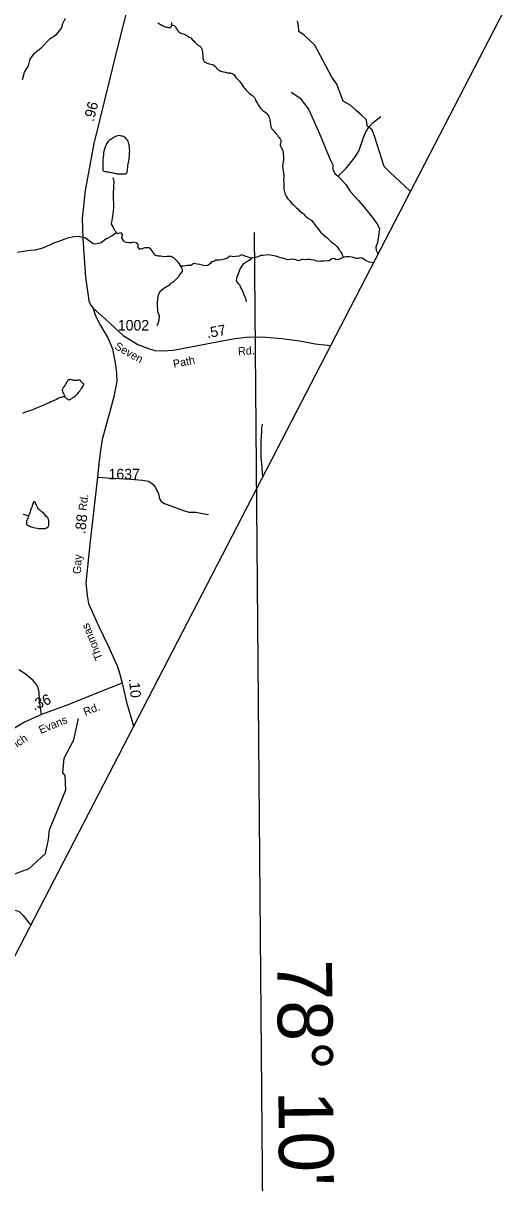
# Model space of a CAD drawing. Extents: x 2126262 to 2293712, y 749403 to 919119.
# Drawn here: x 2243838 to 2249474, y 798085 to 811845 of the extents above; entities that cross this region are included whole.
import ezdxf

# ---------------------------------------------------------------- set-up
doc = ezdxf.new("R2010")
doc.units = 0
for name, color, linetype in [('Exist Boundary Political CountyLine', 7, 'Continuous'), ('Exist Hydrographic Creek Single Shore', 7, 'Continuous'), ('Exist Hydrographic Misc Water Feature', 7, 'Continuous'), ('Exist Road Non-System Type 51', 7, 'Continuous'), ('Exist Road Secondary Mileage Hundredths English Label', 7, 'Continuous'), ('Exist Road Secondary Type 51 Attributed', 7, 'Continuous'), ('Exist Road Secondary Type 51 Label', 7, 'Continuous'), ('Exist Road Secondary Type 51 Number Label', 7, 'Continuous'), ('Map Preparation Longitude Latitude Lines', 7, 'Continuous')]:
    doc.layers.add(name, color=color, linetype=linetype)

msp = doc.modelspace()

# ---------------------------------------------------------------- linework, layer by layer
at = {"layer": 'Exist Boundary Political CountyLine'}
msp.add_lwpolyline([(2293118, 894131), (2291904, 891776), (2258822, 829665), (2255410, 823324), (2242089, 797599), (2231460, 775981), (2225011, 762953), (2220566, 753520)], dxfattribs=at)
at = {"layer": 'Exist Hydrographic Creek Single Shore'}
for points in [[(2243831, 811176), (2243853, 811263), (2243901, 811338), (2243923, 811419), (2243971, 811489), (2244052, 811554), (2244158, 811662), (2244233, 811710), (2244293, 811786), (2244309, 811840), (2244341, 811905)], [(2245601, 811827), (2245630, 811819), (2245636, 811815), (2245640, 811809), (2245646, 811803), (2245652, 811793), (2245656, 811783), (2245664, 811773), (2245676, 811753), (2245684, 811745), (2245690, 811740), (2245704, 811732), (2245712, 811728), (2245734, 811720), (2245752, 811714), (2245772, 811704), (2245788, 811694), (2245811, 811679), (2245827, 811669), (2245845, 811653), (2245867, 811631), (2245877, 811621), (2245895, 811601), (2245909, 811589), (2245931, 811574), (2245950, 811558), (2245956, 811548), (2245960, 811534), (2245964, 811514), (2245966, 811504), (2245970, 811486), (2245968, 811476), (2245970, 811458), (2245970, 811446), (2245973, 811428), (2245975, 811418), (2245977, 811408), (2245983, 811398), (2245989, 811390), (2245999, 811382), (2246023, 811370), (2246033, 811366), (2246047, 811363), (2246067, 811359), (2246087, 811353), (2246101, 811347), (2246111, 811335), (2246124, 811325), (2246133, 811311), (2246146, 811299), (2246158, 811287), (2246164, 811284), (2246172, 811282), (2246186, 811274), (2246218, 811268), (2246240, 811264), (2246266, 811256), (2246290, 811255), (2246302, 811253), (2246318, 811247), (2246326, 811243), (2246338, 811235), (2246350, 811219), (2246364, 811201), (2246380, 811183), (2246394, 811169), (2246405, 811156), (2246413, 811146), (2246431, 811124), (2246459, 811082), (2246469, 811070), (2246479, 811058), (2246489, 811046), (2246512, 811023), (2246526, 811011), (2246540, 810999), (2246554, 810989), (2246564, 810981), (2246574, 810973), (2246586, 810963), (2246592, 810949), (2246596, 810933), (2246608, 810911), (2246619, 810891), (2246627, 810877), (2246643, 810854), (2246655, 810838), (2246671, 810822), (2246689, 810806), (2246707, 810794), (2246723, 810782), (2246736, 810766), (2246750, 810745), (2246760, 810727), (2246764, 810717), (2246768, 810695), (2246772, 810665), (2246773, 810647), (2246775, 810627), (2246781, 810609)], [(2248435, 809853), (2248192, 810077), (2248124, 810145), (2248014, 810494), (2247980, 810581), (2247923, 810625), (2247916, 810698), (2247854, 810752), (2247790, 810807), (2247729, 810866), (2247637, 810921), (2247564, 811122), (2247504, 811203), (2247301, 811584), (2247175, 811701), (2247112, 811745), (2247106, 811814), (2247096, 811871)], [(2246781, 810609), (2246789, 810593), (2246797, 810583), (2246813, 810567), (2246827, 810551), (2246837, 810535), (2246850, 810523), (2246858, 810514), (2246866, 810500), (2246876, 810490), (2246886, 810478), (2246892, 810468), (2246896, 810462), (2246896, 810450), (2246896, 810436), (2246892, 810418), (2246890, 810408), (2246891, 810396), (2246893, 810386), (2246897, 810376), (2246907, 810362), (2246913, 810350), (2246921, 810330), (2246925, 810308), (2246925, 810288), (2246928, 810266), (2246930, 810234), (2246928, 810216), (2246926, 810202), (2246922, 810176), (2246919, 810148), (2246921, 810134), (2246923, 810108), (2246925, 810088), (2246929, 810070), (2246931, 810056), (2246933, 810032), (2246932, 810010), (2246930, 809978), (2246932, 809956), (2246932, 809928), (2246932, 809910), (2246933, 809896), (2246935, 809874), (2246937, 809858), (2246939, 809844), (2246945, 809826), (2246951, 809807), (2246959, 809791), (2246974, 809771), (2246982, 809761), (2247000, 809739), (2247014, 809723), (2247030, 809707), (2247046, 809689), (2247068, 809668), (2247085, 809652), (2247103, 809636), (2247121, 809620), (2247147, 809600), (2247161, 809588), (2247169, 809580), (2247183, 809563), (2247197, 809547), (2247209, 809539), (2247223, 809529), (2247242, 809519), (2247254, 809511)], [(2245710, 808961), (2245682, 809005), (2245631, 809056), (2245595, 809077), (2245547, 809077), (2245506, 809073), (2245472, 809079), (2245441, 809079), (2245403, 809093), (2245384, 809120), (2245371, 809145), (2245354, 809164), (2245334, 809178), (2245282, 809179), (2245235, 809163), (2245219, 809164), (2245205, 809186), (2245204, 809217), (2245180, 809239), (2245146, 809245), (2245124, 809240), (2245097, 809239), (2245060, 809243), (2245035, 809260), (2245010, 809297), (2245017, 809338), (2245002, 809357), (2244982, 809355), (2244963, 809345), (2244947, 809356), (2244937, 809373), (2244924, 809388), (2244913, 809407), (2244904, 809438), (2244888, 809460), (2244908, 809577), (2244913, 809658), (2244911, 809809), (2244914, 809913), (2244917, 809956), (2244913, 809986), (2244903, 810009)], [(2247254, 809511), (2247264, 809503), (2247282, 809481), (2247288, 809471), (2247296, 809458), (2247314, 809438), (2247328, 809420), (2247344, 809396), (2247361, 809378), (2247373, 809362), (2247391, 809344), (2247407, 809330), (2247431, 809311), (2247447, 809299), (2247469, 809277), (2247492, 809255), (2247512, 809239), (2247534, 809221), (2247554, 809204), (2247564, 809194), (2247576, 809178), (2247584, 809166), (2247592, 809156), (2247600, 809142), (2247611, 809126), (2247621, 809110), (2247627, 809096), (2247635, 809082), (2247639, 809070)], [(2244947, 809356), (2244894, 809320), (2244819, 809282), (2244765, 809239), (2244700, 809222), (2244668, 809228), (2244624, 809260), (2244592, 809287), (2244570, 809298), (2244490, 809314), (2244441, 809309), (2244365, 809293), (2244268, 809260), (2244198, 809233), (2244150, 809212), (2244069, 809174), (2243982, 809152), (2243923, 809147), (2243842, 809136), (2243772, 809125)], [(2246551, 809058), (2246475, 809081), (2246432, 809098), (2246402, 809081), (2246359, 809077), (2246340, 809073), (2246316, 809077), (2246293, 809079), (2246265, 809056), (2246242, 809050), (2246223, 809044), (2246198, 809036), (2246169, 809033), (2246148, 809031), (2246124, 809033), (2246101, 809017), (2246076, 809013), (2246063, 808993), (2246049, 808984), (2246032, 808971), (2246003, 808966), (2245964, 808975), (2245935, 808980), (2245904, 808986), (2245864, 808992), (2245830, 808971), (2245787, 808969), (2245737, 808961), (2245710, 808961)], [(2246551, 809058), (2246532, 809035), (2246494, 809011), (2246468, 808998), (2246448, 808980), (2246429, 808957), (2246413, 808932), (2246373, 808820), (2246368, 808788), (2246388, 808760), (2246412, 808738), (2246419, 808707), (2246442, 808669), (2246458, 808622), (2246478, 808584), (2246481, 808553), (2246486, 808538)], [(2247648, 809069), (2247575, 809036), (2247547, 809039), (2247529, 809051), (2247504, 809048), (2247489, 809036), (2247470, 809025), (2247443, 809021), (2247415, 809023), (2247403, 809020), (2247376, 809019), (2247355, 809017), (2247322, 809020), (2247297, 809031), (2247256, 809038), (2247237, 809042), (2247214, 809039), (2247196, 809035), (2247164, 809040), (2247148, 809040), (2247133, 809036), (2247110, 809025), (2247095, 809027), (2247068, 809039), (2247049, 809040), (2247022, 809043), (2247007, 809040), (2246982, 809038), (2246955, 809043), (2246922, 809055), (2246894, 809062), (2246862, 809071), (2246839, 809079), (2246769, 809094), (2246741, 809098), (2246686, 809087), (2246661, 809089), (2246634, 809075), (2246614, 809070), (2246580, 809062), (2246557, 809056), (2246551, 809058)], [(2247994, 809002), (2247946, 809008), (2247912, 809023), (2247882, 809043), (2247862, 809055), (2247841, 809059), (2247816, 809052), (2247788, 809054), (2247770, 809060), (2247743, 809069), (2247710, 809071), (2247675, 809074), (2247648, 809069)], [(2245710, 808961), (2245726, 808923), (2245726, 808899), (2245701, 808869), (2245684, 808835), (2245653, 808809), (2245625, 808776), (2245587, 808756), (2245567, 808733), (2245507, 808696), (2245460, 808658), (2245441, 808623), (2245434, 808581), (2245429, 808514), (2245432, 808422), (2245451, 808376), (2245450, 808326), (2245439, 808291), (2245425, 808254)], [(2244140, 802157), (2244149, 802272), (2244345, 802750), (2244335, 802917), (2244310, 802951), (2244325, 803124), (2244440, 803341), (2244496, 803593)], [(2241203, 798783), (2241211, 798891), (2241177, 798984), (2241184, 799135), (2241306, 799444), (2241395, 799734), (2241360, 799941), (2241507, 800293), (2241877, 800905), (2241958, 801221), (2242082, 801366), (2242331, 801483), (2242531, 801511), (2242957, 801371), (2243106, 801398), (2243288, 801584), (2243604, 801670), (2243695, 801737), (2243911, 801814), (2244102, 801993), (2244140, 802157)]]:
    msp.add_lwpolyline(points, dxfattribs=at)
at = {"layer": 'Exist Hydrographic Misc Water Feature'}
for points in [[(2245437, 811849), (2245449, 811841), (2245457, 811836), (2245468, 811830), (2245480, 811824), (2245492, 811818), (2245504, 811812), (2245516, 811806), (2245526, 811802), (2245540, 811798), (2245550, 811796), (2245560, 811794), (2245570, 811795), (2245580, 811795), (2245588, 811795), (2245592, 811799), (2245598, 811807), (2245598, 811811), (2245600, 811815), (2245602, 811823), (2245601, 811827)], [(2245601, 811827), (2245603, 811833), (2245605, 811853)], [(2244910, 810068), (2244922, 810066), (2244938, 810062), (2244952, 810058), (2244970, 810056), (2244988, 810057), (2245010, 810057), (2245026, 810057), (2245036, 810057), (2245048, 810057), (2245054, 810059), (2245064, 810061), (2245068, 810069), (2245072, 810079), (2245076, 810095), (2245078, 810113), (2245079, 810135), (2245081, 810157), (2245083, 810171), (2245087, 810193), (2245091, 810217), (2245095, 810237), (2245100, 810271), (2245102, 810289), (2245102, 810311), (2245104, 810329), (2245102, 810351), (2245099, 810375), (2245097, 810393), (2245095, 810403), (2245093, 810413), (2245089, 810429), (2245083, 810443), (2245075, 810457), (2245063, 810473), (2245053, 810483), (2245045, 810489), (2245037, 810495), (2245028, 810499), (2245018, 810505), (2245004, 810506), (2244994, 810508), (2244980, 810510), (2244962, 810508), (2244946, 810504), (2244933, 810500), (2244917, 810492), (2244907, 810486), (2244899, 810480), (2244889, 810473), (2244877, 810465), (2244865, 810457), (2244853, 810445), (2244847, 810439), (2244839, 810429), (2244825, 810407), (2244819, 810395), (2244812, 810377), (2244804, 810351), (2244796, 810323), (2244792, 810311), (2244792, 810301), (2244790, 810283), (2244787, 810255), (2244783, 810217), (2244783, 810197), (2244783, 810181), (2244783, 810169), (2244783, 810159), (2244783, 810149), (2244784, 810139), (2244784, 810125), (2244784, 810117), (2244784, 810107), (2244784, 810099), (2244788, 810091), (2244798, 810087), (2244806, 810085), (2244818, 810083), (2244830, 810081), (2244842, 810079), (2244854, 810077), (2244868, 810075), (2244884, 810074), (2244902, 810070), (2244910, 810068)], [(2244334, 807412), (2244342, 807402), (2244350, 807394), (2244354, 807390), (2244360, 807386), (2244366, 807383), (2244372, 807379), (2244380, 807377), (2244386, 807377), (2244394, 807379), (2244404, 807385), (2244412, 807391), (2244420, 807397), (2244428, 807403), (2244438, 807409), (2244444, 807413), (2244456, 807421), (2244464, 807427), (2244483, 807447), (2244501, 807468), (2244509, 807478), (2244519, 807494), (2244525, 807502), (2244531, 807510), (2244537, 807520), (2244549, 807540), (2244555, 807550), (2244555, 807554), (2244557, 807558), (2244557, 807564), (2244552, 807570), (2244548, 807574), (2244542, 807578), (2244534, 807582), (2244526, 807590), (2244522, 807596), (2244518, 807604), (2244514, 807608), (2244508, 807610), (2244502, 807610), (2244494, 807609), (2244482, 807607), (2244472, 807605), (2244458, 807603), (2244452, 807603), (2244440, 807605), (2244432, 807607), (2244424, 807609), (2244410, 807613), (2244396, 807615), (2244390, 807615), (2244384, 807613), (2244378, 807611), (2244374, 807609), (2244366, 807600), (2244362, 807594), (2244356, 807586), (2244352, 807580), (2244343, 807562), (2244337, 807554), (2244331, 807544), (2244325, 807534), (2244317, 807524), (2244309, 807510), (2244305, 807504), (2244303, 807498), (2244303, 807490), (2244305, 807478), (2244311, 807464), (2244316, 807452), (2244320, 807442), (2244324, 807432), (2244328, 807426), (2244332, 807416), (2244334, 807412)], [(2244334, 807412), (2244316, 807412), (2244308, 807410), (2244300, 807406), (2244290, 807404), (2244282, 807404), (2244270, 807398), (2244254, 807392), (2244232, 807381), (2244214, 807373), (2244188, 807361), (2244168, 807351), (2244145, 807339), (2244125, 807331), (2244101, 807320), (2244071, 807308), (2244051, 807300), (2244015, 807286), (2243977, 807269), (2243951, 807257), (2243925, 807249), (2243903, 807243), (2243881, 807237), (2243866, 807231), (2243852, 807224), (2243832, 807214)], [(2246674, 807085), (2246668, 807041), (2246666, 807013), (2246666, 806983), (2246665, 806955), (2246663, 806927), (2246661, 806897), (2246661, 806865), (2246660, 806839), (2246660, 806809), (2246658, 806765), (2246658, 806733), (2246661, 806692), (2246665, 806654), (2246667, 806612), (2246670, 806582), (2246672, 806562), (2246680, 806465)], [(2243903, 806001), (2243898, 805989), (2243892, 805971), (2243886, 805959), (2243882, 805945), (2243878, 805933), (2243878, 805921), (2243876, 805907), (2243878, 805901), (2243880, 805895), (2243882, 805891), (2243890, 805887), (2243900, 805883), (2243912, 805877), (2243923, 805874), (2243935, 805870), (2243947, 805866), (2243977, 805858), (2244007, 805854), (2244023, 805850), (2244037, 805849), (2244055, 805847), (2244065, 805847), (2244079, 805847), (2244099, 805849), (2244109, 805851), (2244119, 805855), (2244125, 805859), (2244134, 805869), (2244140, 805881), (2244142, 805889), (2244144, 805901), (2244144, 805919), (2244144, 805939), (2244140, 805957), (2244134, 805971), (2244124, 805985), (2244109, 805997), (2244101, 806009), (2244091, 806019), (2244081, 806031), (2244065, 806041), (2244053, 806053), (2244043, 806058), (2244033, 806068), (2244027, 806076), (2244021, 806084), (2244011, 806094), (2244003, 806110), (2243996, 806124), (2243992, 806134), (2243986, 806144), (2243984, 806152), (2243980, 806160), (2243978, 806164), (2243972, 806166), (2243966, 806166), (2243962, 806160), (2243956, 806150), (2243950, 806136), (2243943, 806116), (2243939, 806102), (2243933, 806086), (2243927, 806068), (2243921, 806047), (2243913, 806025), (2243907, 806007), (2243903, 806001)], [(2243903, 806001), (2243883, 806003), (2243867, 806007), (2243853, 806011), (2243837, 806015)]]:
    msp.add_lwpolyline(points, dxfattribs=at)
at = {"layer": 'Exist Road Non-System Type 51'}
for points in [[(2247021, 811026), (2247122, 810958), (2247227, 810825), (2247304, 810652), (2247373, 810497), (2247432, 810351), (2247482, 810227), (2247514, 810163), (2247514, 810113), (2247537, 810063), (2247578, 810031)], [(2247578, 810031), (2247679, 810127), (2247774, 810246), (2247825, 810328), (2247879, 810488), (2247907, 810556), (2247943, 810611), (2247994, 810666), (2248085, 810739)], [(2247578, 810031), (2247669, 809930), (2247724, 809844), (2247820, 809739), (2247907, 809638), (2247980, 809542), (2248044, 809456), (2248067, 809405), (2248058, 809319), (2248044, 809241), (2248026, 809186), (2248030, 809150), (2248050, 809110)], [(2244719, 806458), (2244840, 806452), (2245112, 806435), (2245254, 806423), (2245327, 806412), (2245373, 806378), (2245410, 806336), (2245444, 806261), (2245458, 806199), (2245475, 806171), (2245516, 806145), (2245593, 806118), (2245740, 806062), (2245807, 806044), (2245890, 806042), (2245968, 806028), (2246040, 806016)], [(2244055, 803641), (2244046, 803688), (2244033, 803812), (2244027, 803907), (2244017, 803958), (2243998, 803996), (2243957, 804046), (2243862, 804126), (2243786, 804173)], [(2243530, 801320), (2243653, 801320), (2243740, 801320), (2243788, 801310), (2243840, 801258), (2243926, 801147)]]:
    msp.add_lwpolyline(points, dxfattribs=at)
at = {"layer": 'Exist Road Secondary Type 51 Attributed'}
for points in [[(2244927, 813268), (2245096, 813163), (2245159, 813106), (2245221, 813042), (2245261, 812978), (2245279, 812897), (2245256, 812749), (2245221, 812587), (2245087, 812074), (2244951, 811529), (2244809, 810948), (2244676, 810417), (2244576, 809858), (2244538, 809529), (2244545, 809291), (2244580, 808832), (2244608, 808609), (2244619, 808550), (2244638, 808501), (2244668, 808463)], [(2244668, 808463), (2244692, 808379), (2244757, 808258), (2244846, 808104), (2244897, 807980), (2244932, 807811), (2244947, 807697), (2244951, 807596), (2244916, 807410), (2244863, 807221), (2244776, 806905), (2244758, 806774), (2244735, 806622), (2244719, 806458), (2244633, 805699), (2244583, 805203), (2244596, 805054), (2244615, 804957), (2244732, 804693), (2244842, 804466), (2244958, 804210), (2244987, 804121), (2245014, 804015)], [(2244668, 808463), (2244821, 808328), (2245025, 808140), (2245198, 808032), (2245316, 807987), (2245401, 807960), (2245490, 807957), (2245623, 807966), (2245811, 807999), (2246156, 808067), (2246329, 808099), (2246485, 808120), (2246674, 808123), (2246909, 808104), (2247125, 808077), (2247306, 808039), (2247486, 808021)], [(2245014, 804015), (2244752, 803912), (2244380, 803762), (2244055, 803641), (2243852, 803551), (2243736, 803479), (2243551, 803352), (2243397, 803229), (2243352, 803181)], [(2245014, 804015), (2245064, 803789), (2245147, 803505)]]:
    msp.add_lwpolyline(points, dxfattribs=at)
at = {"layer": 'Map Preparation Longitude Latitude Lines'}
msp.add_line((2246684, 797572), (2246585, 809361), dxfattribs=at)

# ---------------------------------------------------------------- texts
at = {"layer": 'Exist Road Secondary Mileage Hundredths English Label'}
for s, rotation, p in [('.96', 75.9222, (2244675, 810670)), ('.57', 10.517, (2246026, 808106)), ('.88', 83.2548, (2244574, 805780)), ('.10', 275.1651, (2245094, 804066)), ('.36', 22.6906, (2243967, 803688))]:
    msp.add_text(s, height=125, rotation=rotation, dxfattribs=at).set_placement(p)
at = {"layer": 'Exist Road Secondary Type 51 Label'}
for s, rotation, p in [('Seven', 330.3923, (2244915, 807985)), ('Rd.', 4.4284, (2246393, 807903)), ('Path', 11.6435, (2245628, 807753)), ('Rd.', 82.4631, (2244587, 806055)), ('Gay', 87.1521, (2244523, 805307)), ('Thomas', 112.2004, (2244787, 804309)), ('Rd.', 21.8101, (2244576, 803624)), ('Evans', 22.6906, (2244047, 803409)), ('Lynch', 34.3687, (2243620, 803147))]:
    msp.add_text(s, height=95, rotation=rotation, dxfattribs=at).set_placement(p)
at = {"layer": 'Exist Road Secondary Type 51 Number Label'}
for s, p in [('1002', (2244962, 808198)), ('1637', (2244852, 806432))]:
    msp.add_text(s, height=125, dxfattribs=at).set_placement(p)
at = {"layer": 'Map Preparation Longitude Latitude Lines'}
msp.add_text("78° 10'", height=650, rotation=270.481, dxfattribs=at).set_placement((2246855, 800732))

doc.saveas('drawing.dxf')
